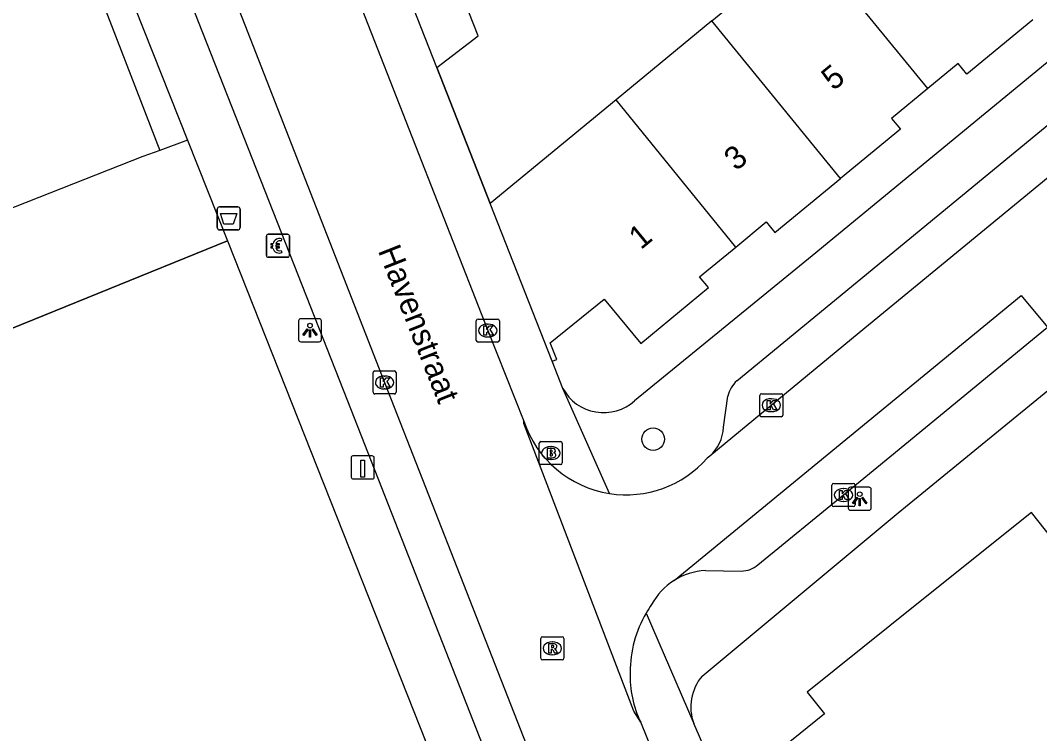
# Model space of a CAD drawing. Extents: x 161771 to 163125, y 382479 to 383177.
# Drawn here: x 161946.53 to 161990.78, y 382950.59 to 382981.54 of the extents above; entities that cross this region are included whole.
import ezdxf

# ---------------------------------------------------------------- set-up
doc = ezdxf.new("R2010")
doc.units = 0
for name, color, linetype in [('IMGEO_Afvalbak', 7, 'Continuous'), ('IMGEO_Betaalautomaat', 7, 'Continuous'), ('IMGEO_Boom', 7, 'Continuous'), ('IMGEO_Brandkraan', 7, 'Continuous'), ('IMGEO_Groenvoorziening', 7, 'Continuous'), ('IMGEO_Kolk', 7, 'Continuous'), ('IMGEO_Laadpaal', 7, 'Continuous'), ('IMGEO_Lichtpunt', 7, 'Continuous'), ('IMGEO_Muur', 7, 'Continuous'), ('IMGEO_Openbare_ruimte_label', 7, 'Continuous'), ('IMGEO_Pand', 7, 'Continuous'), ('IMGEO_Pand_nummerreeks', 7, 'Continuous'), ('IMGEO_Rijbaan_lokaal_open', 7, 'Continuous'), ('IMGEO_Rioolput', 7, 'Continuous'), ('IMGEO_Voetpad_open', 7, 'Continuous')]:
    doc.layers.add(name, color=color, linetype=linetype)

msp = doc.modelspace()

# ---------------------------------------------------------------- linework, layer by layer
at = {"layer": 'IMGEO_Afvalbak'}
for p, q in [((161955.078, 382972.551), (161955.078, 382973.351)), ((161955.078, 382973.351), (161955.078, 382972.551)), ((161955.178, 382973.451), (161955.968, 382973.451)), ((161955.968, 382973.451), (161955.178, 382973.451)), ((161956.068, 382973.351), (161956.068, 382972.551)), ((161956.068, 382972.551), (161956.068, 382973.351)), ((161955.968, 382972.451), (161955.178, 382972.451)), ((161955.178, 382972.451), (161955.968, 382972.451))]:
    msp.add_line(p, q, dxfattribs=at)
msp.add_lwpolyline([(161955.221, 382973.165), (161955.925, 382973.165), (161955.776, 382972.695), (161955.37, 382972.695), (161955.221, 382973.165)], dxfattribs=at)
for centre, start, end in [((161955.178, 382973.351), 90, 180), ((161955.178, 382973.351), 90, 180), ((161955.968, 382973.351), 0, 90), ((161955.968, 382973.351), 360, 90), ((161955.178, 382972.551), 180, 270), ((161955.178, 382972.551), 180, 270), ((161955.968, 382972.551), 270, 0), ((161955.968, 382972.551), 270, 0)]:
    msp.add_arc(centre, 0.1, start, end, dxfattribs=at)
at = {"layer": 'IMGEO_Betaalautomaat'}
for p, q in [((161957.21, 382971.336), (161957.21, 382972.177)), ((161957.21, 382972.177), (161957.21, 382971.336)), ((161957.285, 382972.26), (161958.126, 382972.26)), ((161958.126, 382972.26), (161957.285, 382972.26)), ((161957.872, 382972.065), (161957.855, 382971.965)), ((161958.209, 382972.186), (161958.209, 382971.345)), ((161958.209, 382971.345), (161958.209, 382972.186)), ((161957.493, 382971.724), (161957.493, 382971.792)), ((161957.614, 382971.792), (161957.614, 382971.724)), ((161957.859, 382971.559), (161957.881, 382971.472)), ((161958.135, 382971.261), (161957.294, 382971.261)), ((161957.294, 382971.261), (161958.135, 382971.261))]:
    msp.add_line(p, q, dxfattribs=at)
for points in [[(161957.493, 382971.792), (161957.424, 382971.792), (161957.424, 382971.861), (161957.503, 382971.861)], [(161957.625, 382971.861), (161957.772, 382971.861), (161957.772, 382971.792), (161957.614, 382971.792)], [(161957.498, 382971.655), (161957.424, 382971.655), (161957.424, 382971.724), (161957.493, 382971.724)], [(161957.614, 382971.724), (161957.772, 382971.724), (161957.772, 382971.655), (161957.628, 382971.655)]]:
    msp.add_lwpolyline(points, dxfattribs=at)
for centre, radius, start, end in [((161957.288, 382972.183), 0.0779, 92.4484, 184.2845), ((161957.288, 382972.183), 0.0779, 92.4484, 184.2845), ((161957.786, 382971.785), 0.293, 73.014, 165.0139), ((161957.792, 382971.798), 0.179, 69.3236, 159.5683), ((161958.132, 382972.183), 0.0779, 2.4484, 94.2845), ((161958.132, 382972.183), 0.0779, 2.4484, 94.2845), ((161957.759, 382971.71), 0.267, 191.8096, 297.0389), ((161957.792, 382971.725), 0.179, 202.7625, 291.8693), ((161957.288, 382971.339), 0.0779, 182.4484, 274.2845), ((161957.288, 382971.339), 0.0779, 182.4484, 274.2845), ((161958.132, 382971.339), 0.0779, 272.4484, 4.2845), ((161958.132, 382971.339), 0.0779, 272.4484, 4.2845)]:
    msp.add_arc(centre, radius, start, end, dxfattribs=at)
at = {"layer": 'IMGEO_Boom'}
msp.add_circle((161974.001, 382963.365), 0.489, dxfattribs=at)
at = {"layer": 'IMGEO_Brandkraan'}
for p, q in [((161969.057, 382962.339), (161969.057, 382963.191)), ((161969.132, 382963.265), (161969.984, 382963.265)), ((161969.545, 382963.045), (161969.57, 382963.045)), ((161970.058, 382963.191), (161970.058, 382962.339)), ((161969.984, 382962.265), (161969.132, 382962.265)), ((161969.568, 382962.485), (161969.543, 382962.485))]:
    msp.add_line(p, q, dxfattribs=at)
for points in [[(161969.057, 382962.339), (161969.057, 382963.191)], [(161969.132, 382963.265), (161969.984, 382963.265)], [(161970.058, 382963.191), (161970.058, 382962.339)], [(161969.405, 382962.965), (161969.405, 382962.565), (161969.618, 382962.565)], [(161969.636, 382962.965), (161969.405, 382962.965)], [(161969.584, 382962.884), (161969.53, 382962.884), (161969.53, 382962.808)], [(161969.53, 382962.808), (161969.583, 382962.808)], [(161969.592, 382962.732), (161969.53, 382962.732), (161969.53, 382962.651)], [(161969.53, 382962.651), (161969.592, 382962.651)], [(161969.984, 382962.265), (161969.132, 382962.265)]]:
    msp.add_lwpolyline(points, dxfattribs=at)
for centre, radius, start, end in [((161969.134, 382963.189), 0.0765, 91.552, 178.448), ((161969.134, 382963.189), 0.0765, 91.552, 178.448), ((161969.982, 382963.189), 0.0765, 1.552, 88.448), ((161969.982, 382963.189), 0.0765, 1.552, 88.448), ((161969.585, 382962.846), 0.0379, 267.8285, 90.9355), ((161969.593, 382962.691), 0.0404, 269.8759, 90.5077), ((161969.624, 382962.816), 0.251, 268.6676, 293.5347), ((161969.64, 382962.82), 0.145, 59.4692, 91.5367), ((161969.665, 382962.867), 0.0922, 285.5137, 58.1501), ((161969.67, 382962.675), 0.105, 301.3115, 78.989), ((161969.134, 382962.341), 0.0765, 181.552, 268.448), ((161969.134, 382962.341), 0.0765, 181.552, 268.448), ((161969.982, 382962.341), 0.0765, 271.552, 358.448), ((161969.982, 382962.341), 0.0765, 271.552, 358.448)]:
    msp.add_arc(centre, radius, start, end, dxfattribs=at)
for centre, major_axis, ratio, start_param, end_param in [((161969.544, 382962.765), (-0.387, 0.002), 0.722429, 4.712389, 7.853982), ((161969.569, 382962.765), (-0.39, 0.002), 0.717154, 1.570796, 4.712389)]:
    msp.add_ellipse(centre, major_axis=major_axis, ratio=ratio, start_param=start_param, end_param=end_param, dxfattribs=at)
at = {"layer": 'IMGEO_Groenvoorziening'}
for points in [[(161948.823, 382988.855), (161947.719, 382988.476), (161952.58, 382975.889)], [(161952.58, 382975.889), (161951.848, 382975.638), (161936.159, 382969.461), (161932.126, 382979.845), (161926.483, 382977.859), (161928.723, 382972.589)], [(161953.791, 382976.347), (161952.58, 382975.889)], [(161955.527, 382971.976), (161932.987, 382962.833)]]:
    msp.add_lwpolyline(points, dxfattribs=at)
at = {"layer": 'IMGEO_Kolk'}
for p, q in [((161966.323, 382967.656), (161966.323, 382968.508)), ((161966.398, 382968.582), (161967.25, 382968.582)), ((161966.811, 382968.362), (161966.836, 382968.362)), ((161967.324, 382968.508), (161967.324, 382967.656)), ((161967.25, 382967.582), (161966.398, 382967.582)), ((161966.834, 382967.802), (161966.809, 382967.802)), ((161961.842, 382965.403), (161961.842, 382966.255)), ((161961.917, 382966.329), (161962.769, 382966.329)), ((161962.33, 382966.109), (161962.355, 382966.109)), ((161962.843, 382966.255), (161962.843, 382965.403)), ((161962.769, 382965.329), (161961.917, 382965.329)), ((161962.353, 382965.549), (161962.328, 382965.549)), ((161978.631, 382964.416), (161978.631, 382965.268)), ((161978.706, 382965.342), (161979.558, 382965.342)), ((161979.632, 382965.268), (161979.632, 382964.416)), ((161979.119, 382965.122), (161979.144, 382965.122)), ((161979.558, 382964.342), (161978.706, 382964.342)), ((161979.142, 382964.562), (161979.117, 382964.562)), ((161981.764, 382960.519), (161981.764, 382961.371)), ((161981.839, 382961.445), (161982.691, 382961.445)), ((161982.765, 382961.371), (161982.765, 382960.519)), ((161982.252, 382961.225), (161982.277, 382961.225)), ((161982.691, 382960.445), (161981.839, 382960.445)), ((161982.275, 382960.665), (161982.25, 382960.665))]:
    msp.add_line(p, q, dxfattribs=at)
for points in [[(161966.323, 382967.656), (161966.323, 382968.508)], [(161966.398, 382968.582), (161967.25, 382968.582)], [(161967.324, 382968.508), (161967.324, 382967.656)], [(161966.644, 382968.282), (161966.767, 382968.282), (161966.767, 382968.131), (161966.897, 382968.282), (161967.061, 382968.282), (161966.915, 382968.131), (161967.068, 382967.882), (161966.916, 382967.882), (161966.831, 382968.046), (161966.767, 382967.979), (161966.767, 382967.882), (161966.644, 382967.882), (161966.644, 382968.282)], [(161967.25, 382967.582), (161966.398, 382967.582)], [(161961.842, 382965.403), (161961.842, 382966.255)], [(161961.917, 382966.329), (161962.769, 382966.329)], [(161962.843, 382966.255), (161962.843, 382965.403)], [(161962.163, 382966.029), (161962.286, 382966.029), (161962.286, 382965.878), (161962.416, 382966.029), (161962.58, 382966.029), (161962.434, 382965.878), (161962.587, 382965.629), (161962.435, 382965.629), (161962.35, 382965.793), (161962.286, 382965.726), (161962.286, 382965.629), (161962.163, 382965.629), (161962.163, 382966.029)], [(161962.769, 382965.329), (161961.917, 382965.329)], [(161978.631, 382964.416), (161978.631, 382965.268)], [(161978.706, 382965.342), (161979.558, 382965.342)], [(161979.632, 382965.268), (161979.632, 382964.416)], [(161978.952, 382965.042), (161979.075, 382965.042), (161979.075, 382964.891), (161979.205, 382965.042), (161979.369, 382965.042), (161979.223, 382964.891), (161979.376, 382964.642), (161979.224, 382964.642), (161979.139, 382964.806), (161979.075, 382964.739), (161979.075, 382964.642), (161978.952, 382964.642), (161978.952, 382965.042)], [(161979.558, 382964.342), (161978.706, 382964.342)], [(161981.764, 382960.519), (161981.764, 382961.371)], [(161981.839, 382961.445), (161982.691, 382961.445)], [(161982.765, 382961.371), (161982.765, 382960.519)], [(161982.085, 382961.145), (161982.208, 382961.145), (161982.208, 382960.994), (161982.338, 382961.145), (161982.502, 382961.145), (161982.356, 382960.994), (161982.509, 382960.745), (161982.357, 382960.745), (161982.272, 382960.909), (161982.208, 382960.842), (161982.208, 382960.745), (161982.085, 382960.745), (161982.085, 382961.145)], [(161982.691, 382960.445), (161981.839, 382960.445)]]:
    msp.add_lwpolyline(points, dxfattribs=at)
for centre, start, end in [((161966.4, 382968.506), 91.552, 178.448), ((161966.4, 382968.506), 91.552, 178.448), ((161967.248, 382968.506), 1.552, 88.448), ((161967.248, 382968.506), 1.552, 88.448), ((161966.4, 382967.658), 181.552, 268.448), ((161966.4, 382967.658), 181.552, 268.448), ((161967.248, 382967.658), 271.552, 358.448), ((161967.248, 382967.658), 271.552, 358.448), ((161961.919, 382966.253), 91.552, 178.448), ((161961.919, 382966.253), 91.552, 178.448), ((161962.767, 382966.253), 1.552, 88.448), ((161962.767, 382966.253), 1.552, 88.448), ((161961.919, 382965.405), 181.552, 268.448), ((161961.919, 382965.405), 181.552, 268.448), ((161962.767, 382965.405), 271.552, 358.448), ((161962.767, 382965.405), 271.552, 358.448), ((161978.708, 382965.266), 91.552, 178.448), ((161978.708, 382965.266), 91.552, 178.448), ((161979.556, 382965.266), 1.552, 88.448), ((161979.556, 382965.266), 1.552, 88.448), ((161978.708, 382964.418), 181.552, 268.448), ((161978.708, 382964.418), 181.552, 268.448), ((161979.556, 382964.418), 271.552, 358.448), ((161979.556, 382964.418), 271.552, 358.448), ((161981.841, 382961.369), 91.552, 178.448), ((161981.841, 382961.369), 91.552, 178.448), ((161982.689, 382961.369), 1.552, 88.448), ((161982.689, 382961.369), 1.552, 88.448), ((161981.841, 382960.521), 181.552, 268.448), ((161981.841, 382960.521), 181.552, 268.448), ((161982.689, 382960.521), 271.552, 358.448), ((161982.689, 382960.521), 271.552, 358.448)]:
    msp.add_arc(centre, 0.0765, start, end, dxfattribs=at)
for centre, major_axis, ratio, start_param, end_param in [((161966.81, 382968.082), (-0.387, 0.002), 0.722429, 4.712389, 7.853982), ((161966.835, 382968.082), (-0.39, 0.002), 0.717154, 1.570796, 4.712389), ((161962.329, 382965.829), (-0.387, 0.002), 0.722429, 4.712389, 7.853982), ((161962.354, 382965.829), (-0.39, 0.002), 0.717154, 1.570796, 4.712389), ((161979.118, 382964.842), (-0.387, 0.002), 0.722429, 4.712389, 7.853982), ((161979.143, 382964.842), (-0.39, 0.002), 0.717154, 1.570796, 4.712389), ((161982.251, 382960.945), (-0.387, 0.002), 0.722429, 4.712389, 7.853982), ((161982.276, 382960.945), (-0.39, 0.002), 0.717154, 1.570796, 4.712389)]:
    msp.add_ellipse(centre, major_axis=major_axis, ratio=ratio, start_param=start_param, end_param=end_param, dxfattribs=at)
at = {"layer": 'IMGEO_Laadpaal'}
for p, q in [((161960.892, 382962.557), (161960.892, 382961.716)), ((161960.892, 382962.557), (161960.892, 382961.716)), ((161961.808, 382962.641), (161960.967, 382962.641)), ((161961.808, 382962.641), (161960.967, 382962.641)), ((161961.892, 382961.725), (161961.892, 382962.566)), ((161961.892, 382961.725), (161961.892, 382962.566)), ((161960.976, 382961.641), (161961.817, 382961.641)), ((161960.976, 382961.641), (161961.817, 382961.641))]:
    msp.add_line(p, q, dxfattribs=at)
msp.add_lwpolyline([(161961.307, 382962.454), (161961.467, 382962.454), (161961.467, 382961.721), (161961.307, 382961.721), (161961.307, 382962.454)], dxfattribs=at)
for centre, start, end in [((161960.97, 382962.563), 92.4484, 184.2845), ((161960.97, 382962.563), 92.4484, 184.2845), ((161961.814, 382962.563), 2.4484, 94.2845), ((161961.814, 382962.563), 2.4484, 94.2845), ((161960.97, 382961.719), 182.4484, 274.2845), ((161960.97, 382961.719), 182.4484, 274.2845), ((161961.814, 382961.719), 272.4484, 4.2845), ((161961.814, 382961.719), 272.4484, 4.2845)]:
    msp.add_arc(centre, 0.0779, start, end, dxfattribs=at)
at = {"layer": 'IMGEO_Lichtpunt'}
for p, q in [((161958.607, 382968.498), (161958.607, 382967.691)), ((161958.607, 382968.498), (161958.607, 382967.691)), ((161959.509, 382968.593), (161958.701, 382968.593)), ((161959.509, 382968.593), (161958.701, 382968.593)), ((161959.603, 382967.691), (161959.603, 382968.498)), ((161959.603, 382967.691), (161959.603, 382968.498)), ((161958.701, 382967.597), (161959.509, 382967.597)), ((161958.701, 382967.597), (161959.509, 382967.597)), ((161983.374, 382961.279), (161982.566, 382961.279)), ((161983.374, 382961.279), (161982.566, 382961.279)), ((161982.472, 382961.184), (161982.472, 382960.377)), ((161982.472, 382961.184), (161982.472, 382960.377)), ((161983.468, 382960.377), (161983.468, 382961.184)), ((161983.468, 382960.377), (161983.468, 382961.184)), ((161982.566, 382960.283), (161983.374, 382960.283)), ((161982.566, 382960.283), (161983.374, 382960.283))]:
    msp.add_line(p, q, dxfattribs=at)
for points in [[(161958.981, 382968.162), (161959.02, 382968.134), (161958.832, 382967.872), (161958.794, 382967.899), (161958.981, 382968.162)], [(161959.083, 382968.114), (161959.13, 382968.114), (161959.13, 382967.792), (161959.083, 382967.792), (161959.083, 382968.114)], [(161959.193, 382968.134), (161959.231, 382968.161), (161959.418, 382967.899), (161959.379, 382967.871), (161959.193, 382968.134)], [(161982.846, 382960.848), (161982.885, 382960.82), (161982.697, 382960.558), (161982.659, 382960.585), (161982.846, 382960.848)], [(161982.948, 382960.8), (161982.995, 382960.8), (161982.995, 382960.478), (161982.948, 382960.478), (161982.948, 382960.8)], [(161983.058, 382960.82), (161983.096, 382960.847), (161983.283, 382960.585), (161983.244, 382960.557), (161983.058, 382960.82)]]:
    msp.add_lwpolyline(points, dxfattribs=at)
for centre in [(161959.106, 382968.296), (161982.971, 382960.982)]:
    msp.add_circle(centre, 0.0994, dxfattribs=at)
for centre, start, end in [((161958.701, 382968.498), 90, 180), ((161958.701, 382968.498), 90, 180), ((161959.509, 382968.498), 0, 90), ((161959.509, 382968.498), 0, 90), ((161958.701, 382967.691), 180, 270), ((161958.701, 382967.691), 180, 270), ((161959.509, 382967.691), 270, 0), ((161959.509, 382967.691), 270, 360), ((161982.566, 382961.184), 90, 180), ((161982.566, 382961.184), 90, 180), ((161983.374, 382961.184), 0, 90), ((161983.374, 382961.184), 0, 90), ((161982.566, 382960.377), 180, 270), ((161982.566, 382960.377), 180, 270), ((161983.374, 382960.377), 270, 0), ((161983.374, 382960.377), 270, 360)]:
    msp.add_arc(centre, 0.0946, start, end, dxfattribs=at)
at = {"layer": 'IMGEO_Muur'}
for points in [[(161964.609, 382979.495), (161966.927, 382973.589)], [(161932.987, 382962.833), (161955.527, 382971.976)], [(161955.527, 382971.976), (161964.156, 382950.157)]]:
    msp.add_lwpolyline(points, dxfattribs=at)
at = {"layer": 'IMGEO_Pand'}
for points in [[(161964.609, 382979.495), (161966.4, 382980.868), (161964.694, 382985.215)], [(161976.552, 382981.521), (161980.719, 382984.955)], [(161985.924, 382978.583), (161980.719, 382984.955)], [(161964.609, 382979.495), (161962.932, 382983.78)], [(161976.552, 382981.521), (161972.393, 382978.094)], [(161982.14, 382974.682), (161976.552, 382981.521)], [(161990.478, 382981.561), (161987.62, 382979.208), (161987.238, 382979.671), (161985.924, 382978.583)], [(161985.924, 382978.583), (161984.351, 382977.279), (161984.737, 382976.82), (161982.14, 382974.682)], [(161972.393, 382978.094), (161966.927, 382973.589)], [(161977.584, 382971.704), (161972.393, 382978.094)], [(161977.584, 382971.704), (161978.909, 382972.8), (161979.291, 382972.337), (161982.14, 382974.682)], [(161969.616, 382966.751), (161966.927, 382973.589)], [(161969.616, 382966.751), (161969.814, 382966.827), (161969.532, 382967.548), (161971.872, 382969.443), (161973.46, 382967.518), (161976.4, 382969.945), (161976.02, 382970.41), (161977.584, 382971.704)], [(161994.677, 382954.82), (161990.422, 382960.193), (161984.506, 382955.461), (161984.27, 382955.265), (161980.692, 382952.396), (161981.447, 382951.455), (161978.197, 382948.83), (161980.914, 382945.427), (161981.184, 382945.103), (161982.207, 382945.905), (161985.16, 382942.282), (161984.134, 382941.413), (161987, 382937.85), (161987.153, 382937.65), (161989.717, 382934.454), (161994.077, 382937.942)]]:
    msp.add_lwpolyline(points, dxfattribs=at)
at = {"layer": 'IMGEO_Rijbaan_lokaal_open'}
for points in [[(162050.186, 383023.322), (162047.037, 383020.734), (162043.486, 383017.783), (162031.244, 383007.725), (162021.857, 383000), (162013.827, 382993.391), (162000, 382981.997), (161982.948, 382967.988), (161976.457, 382962.629)], [(161952.702, 383004.056), (161952.934, 383003.444), (161954.29, 383000), (161959.699, 382986.261), (161966.823, 382968.082), (161968.383, 382964.151)], [(161949.478, 382998.607), (161955.317, 382983.812), (161962.344, 382965.829), (161971.239, 382943.112), (161977.654, 382926.832)], [(161974.907, 382957.235), (161989.978, 382969.604), (161991.127, 382968.228)], [(161973.461, 382951.082), (161973.157, 382951.56), (161968.39, 382964.05), (161968.383, 382964.151)], [(161976.457, 382962.629), (161976.35, 382962.54)], [(161982.63, 382927.831), (161982.531, 382928.049), (161976.155, 382944.315), (161974.236, 382949.194), (161973.461, 382951.082)]]:
    msp.add_lwpolyline(points, dxfattribs=at)
for centre, radius, start, end in [((161972.84, 382965.657), 4.704, 198.6706, 261.0376), ((161972.832, 382965.649), 4.695, 261.1205, 318.5375), ((161976.403, 382954.87), 2.798, 122.315, 151.8346), ((161978.07, 382953.25), 5.073, 144.5658, 149.5073), ((161977.98, 382953.299), 4.972, 149.4715, 180.4907), ((161977.513, 382953.058), 4.508, 177.4878, 206.0024)]:
    msp.add_arc(centre, radius, start, end, dxfattribs=at)
at = {"layer": 'IMGEO_Rioolput'}
for p, q in [((161969.124, 382953.866), (161969.124, 382954.718)), ((161969.199, 382954.792), (161970.051, 382954.792)), ((161970.125, 382954.718), (161970.125, 382953.866)), ((161969.612, 382954.572), (161969.637, 382954.572)), ((161970.051, 382953.792), (161969.199, 382953.792)), ((161969.635, 382954.012), (161969.61, 382954.012))]:
    msp.add_line(p, q, dxfattribs=at)
for points in [[(161969.124, 382953.866), (161969.124, 382954.718)], [(161969.199, 382954.792), (161970.051, 382954.792)], [(161970.125, 382954.718), (161970.125, 382953.866)], [(161969.713, 382954.49), (161969.461, 382954.492), (161969.461, 382954.092)], [(161969.461, 382954.092), (161969.585, 382954.092), (161969.585, 382954.254), (161969.596, 382954.254)], [(161969.639, 382954.411), (161969.585, 382954.411), (161969.585, 382954.33)], [(161969.585, 382954.33), (161969.637, 382954.33)], [(161969.643, 382954.225), (161969.714, 382954.092), (161969.854, 382954.092), (161969.789, 382954.218)], [(161970.051, 382953.792), (161969.199, 382953.792)]]:
    msp.add_lwpolyline(points, dxfattribs=at)
for centre, radius, start, end in [((161969.201, 382954.716), 0.0765, 91.552, 178.448), ((161969.201, 382954.716), 0.0765, 91.552, 178.448), ((161970.049, 382954.716), 0.0765, 1.552, 88.448), ((161970.049, 382954.716), 0.0765, 1.552, 88.448), ((161969.595, 382954.201), 0.0533, 26.0293, 88.6989), ((161969.621, 382954.519), 0.19, 274.7715, 282.9687), ((161969.645, 382954.315), 0.0964, 77.0061, 93.1865), ((161969.659, 382954.372), 0.0378, 276.6634, 79.6772), ((161969.712, 382954.38), 0.109, 350.3612, 89.416), ((161969.71, 382954.38), 0.112, 277.5842, 350.9817), ((161969.694, 382954.165), 0.108, 29.5134, 73.7905), ((161969.201, 382953.868), 0.0765, 181.552, 268.448), ((161969.201, 382953.868), 0.0765, 181.552, 268.448), ((161970.049, 382953.868), 0.0765, 271.552, 358.448), ((161970.049, 382953.868), 0.0765, 271.552, 358.448)]:
    msp.add_arc(centre, radius, start, end, dxfattribs=at)
for centre, major_axis, ratio, start_param, end_param in [((161969.611, 382954.292), (-0.387, 0.002), 0.722429, 4.712389, 7.853982), ((161969.636, 382954.292), (-0.39, 0.002), 0.717154, 1.570796, 4.712389)]:
    msp.add_ellipse(centre, major_axis=major_axis, ratio=ratio, start_param=start_param, end_param=end_param, dxfattribs=at)
at = {"layer": 'IMGEO_Voetpad_open'}
for points in [[(162045.451, 383024.477), (162015.728, 383000), (162000, 382987.048), (161980.905, 382971.327), (161973.196, 382965.037)], [(161977.639, 382965.905), (161981.711, 382969.256), (162000, 382984.317), (162019.033, 383000), (162046.822, 383022.87)], [(161976.127, 382953.087), (161984.645, 382960.165), (162000, 382972.728), (162033.035, 383000), (162046.723, 383011.3)], [(161974.867, 382929.022), (161960.75, 382965.015), (161948.885, 382995.16)], [(161948.823, 382988.855), (161953.791, 382976.347)], [(161966.927, 382973.589), (161964.609, 382979.495)], [(161953.791, 382976.347), (161955.527, 382971.976)], [(161955.527, 382971.976), (161964.156, 382950.157), (161975.504, 382921.534)], [(161978.552, 382957.909), (161982.264, 382960.946), (161984.271, 382962.597), (161991.127, 382968.228)], [(161970.084, 382965.569), (161969.616, 382966.751)], [(161972.107, 382961.01), (161970.084, 382965.569)], [(161977.053, 382963.885), (161977.24, 382965.241)], [(161976.268, 382957.663), (161977.832, 382957.641)], [(161973.698, 382955.824), (161975.763, 382951.026)], [(161976.607, 382949.106), (161975.763, 382951.026)]]:
    msp.add_lwpolyline(points, dxfattribs=at)
for centre, radius, start, end in [((161978.571, 382964.893), 1.376, 132.6456, 165.3508), ((161971.85, 382966.529), 2.01, 208.5326, 312.0654), ((161975.265, 382963.964), 1.79, 311.7672, 357.4621), ((161977.788, 382958.861), 1.22, 272.07, 308.7628), ((161976.402, 382954.86), 2.806, 92.7285, 122.1856), ((161977.724, 382951.742), 2.088, 139.9005, 200.0677)]:
    msp.add_arc(centre, radius, start, end, dxfattribs=at)

# ---------------------------------------------------------------- texts
at = {"layer": 'IMGEO_Openbare_ruimte_label'}
msp.add_text('Havenstraat', height=1, rotation=291.5887, dxfattribs=at).set_placement((161962.042, 382971.551))
at = {"layer": 'IMGEO_Pand_nummerreeks'}
for s, p in [('5', (161981.829, 382978.461)), ('3', (161977.603, 382974.975)), ('1', (161973.466, 382971.562))]:
    msp.add_text(s, height=1, rotation=39.5174, dxfattribs=at).set_placement(p)

doc.saveas('drawing.dxf')
